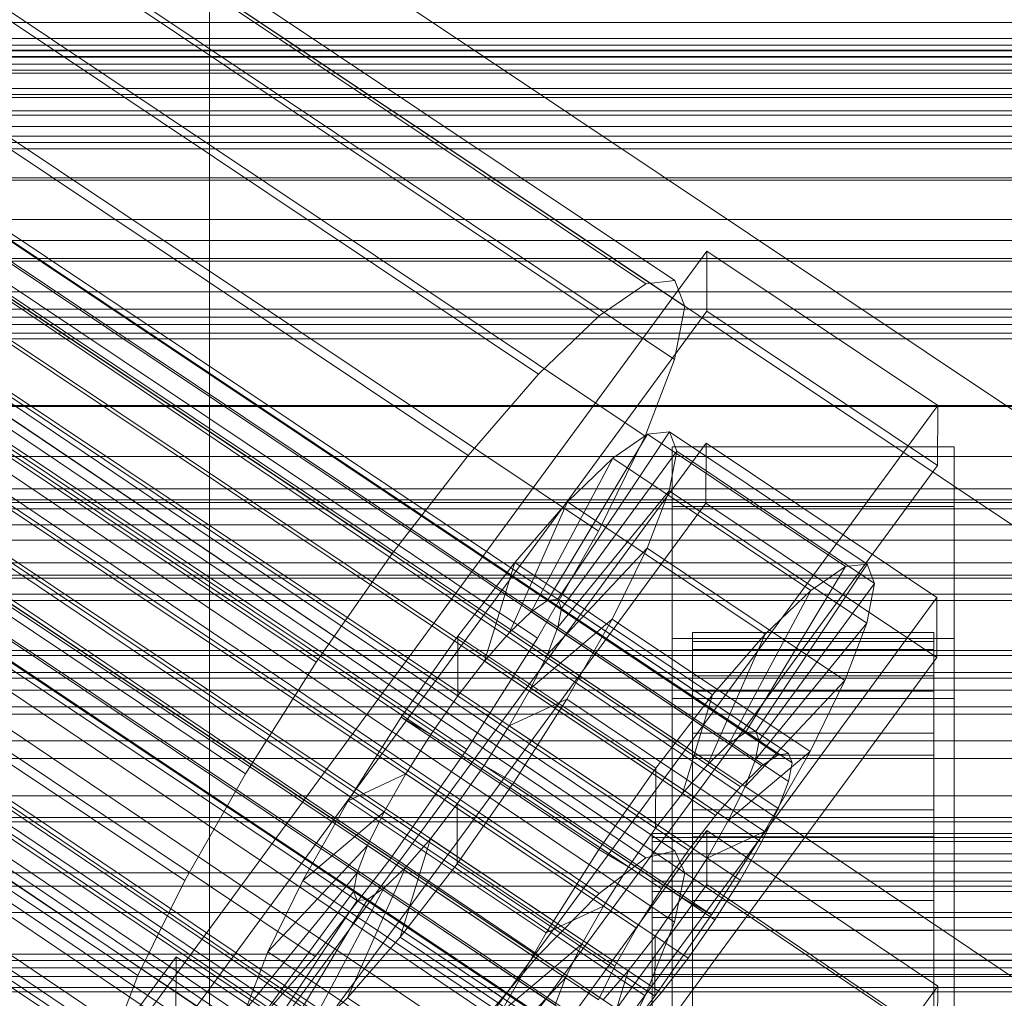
# Model space of a CAD drawing. Header units: millimetres. Extents: x -4738 to 65662, y -68080 to 6847.
# Tile 332 of 656: x -179 to -130, y -33211 to -33162. Entities that reach past the tile are written whole.
import ezdxf

# ---------------------------------------------------------------- set-up
doc = ezdxf.new("R2010")
doc.units = ezdxf.units.MM
for name, color, linetype, lineweight in [('COTAS_P', 1, 'Continuous', 0), ('frontal_briquetadora', 7, 'Continuous', 0), ('frontal_C01', 7, 'Continuous', 0), ('frontal_C02', 7, 'Continuous', 0), ('frontal_C02-briq', 7, 'Continuous', 0), ('frontal_C03', 7, 'Continuous', 0), ('frontal_dosificador', 7, 'Continuous', 0), ('frontal_secador', 7, 'Continuous', 0)]:
    doc.layers.add(name, color=color, linetype=linetype, lineweight=lineweight)
doc.dimstyles.new('R19_100', dxfattribs={"dimtxt": 250, "dimasz": 150, "dimexe": 150, "dimexo": 80, "dimgap": 100, "dimtad": 1, "dimtih": 1, "dimtoh": 1, "dimdsep": 46, "dimcen": 0.09, "dimadec": 0, "dimazin": 0, "dimtfac": 1, "dimtdec": 4, "dimtofl": 0, "dimtmove": 0, "dimatfit": 3, "dimfxl": 1, "dimtolj": 1, "dimtzin": 0, "dimarcsym": 0})

# ---------------------------------------------------------------- blocks, each defined once
blk = doc.blocks.new('DIM_R30_49')
at = {"layer": 'COTAS_P'}
for p, q in [((-150, -32300), (550, -32300)), ((550, -32300), (505, -32450)), ((550, -34900), (550, -32300)), ((550, -32300), (595, -32450)), ((550, -34900), (505, -34750)), ((550, -34900), (595, -34750)), ((-150, -34900), (550, -34900))]:
    blk.add_line(p, q, dxfattribs=at)
blk.add_text('2600 P', height=250, rotation=90, dxfattribs=at).set_placement((450, -33600))

msp = doc.modelspace()

# ---------------------------------------------------------------- linework, layer by layer
at = {"layer": 'frontal_briquetadora'}
msp.add_line((345, -33170), (-305, -33170), dxfattribs=at)
at = {"layer": 'frontal_C01'}
for p, q in [((-332.629, -33079.473), (-148.32, -33203.808)), ((-331.181, -33079.124), (-146.872, -33203.459)), ((-330.692, -33080.214), (-146.383, -33204.548)), ((-334.938, -33081.238), (-150.629, -33205.573)), ((-355.017, -33082.814), (-141.218, -33227.043)), ((-331.197, -33082.669), (-146.887, -33207.003)), ((-355.53, -33082.938), (-141.731, -33227.166)), ((-354.844, -33083.201), (-141.045, -33227.429)), ((-356.348, -33083.564), (-142.549, -33227.792)), ((-355.022, -33084.07), (-141.224, -33228.299)), ((-337.95, -33084.299), (-153.641, -33208.633)), ((-357.415, -33084.648), (-143.617, -33228.876)), ((-355.541, -33085.365), (-141.742, -33229.593)), ((-358.659, -33086.117), (-144.861, -33230.346)), ((-332.659, -33086.321), (-148.35, -33210.656)), ((-356.363, -33086.995), (-142.565, -33231.223)), ((-146.196, -33232.1), (-359.995, -33087.872)), ((-341.461, -33088.446), (-157.152, -33212.78)), ((-357.434, -33088.851), (-143.635, -33233.079)), ((-334.981, -33090.923), (-150.672, -33215.258)), ((-160.922, -33217.731), (-345.231, -33093.397)), ((-338.003, -33096.16), (-153.694, -33220.495)), ((-130, -33209.806), (-228.298, -33143.494)), ((-228.298, -33149.274), (-130, -33215.586)), ((342.5, -33162.272), (-342.5, -33162.272)), ((342.5, -33163.407), (-342.5, -33163.407)), ((342.5, -33166.88), (-342.5, -33166.88)), ((342.5, -33170.113), (-342.5, -33170.113)), ((342.5, -33176.531), (-342.5, -33176.531)), ((342.5, -33181.37), (-342.5, -33181.37)), ((-342.5, -33189.755), (342.5, -33189.755)), ((342.5, -33195.462), (-342.5, -33195.462)), ((300, -33197.985), (-300, -33197.985)), ((300, -33202.015), (-300, -33202.015)), ((-172.809, -33240.291), (-145.277, -33202.437)), ((-145.289, -33205.133), (-145.277, -33202.437)), ((-145.277, -33202.437), (-133.809, -33210.173)), ((-148.32, -33203.808), (-146.872, -33203.459)), ((-146.872, -33203.459), (-146.383, -33204.548)), ((-150.629, -33205.573), (-148.32, -33203.808)), ((342.5, -33204.538), (-342.5, -33204.538)), ((-146.383, -33204.548), (-146.887, -33207.003)), ((-145.289, -33205.133), (-172.821, -33242.988)), ((-133.821, -33212.87), (-145.289, -33205.133)), ((-153.641, -33208.633), (-150.629, -33205.573)), ((-146.887, -33207.003), (-148.35, -33210.656)), ((-157.152, -33212.78), (-153.641, -33208.633)), ((342.5, -33210.245), (-342.5, -33210.245)), ((-133.809, -33210.173), (-161.341, -33248.028)), ((-133.809, -33210.173), (-133.821, -33212.87)), ((-148.35, -33210.656), (-150.672, -33215.258))]:
    msp.add_line(p, q, dxfattribs=at)
at = {"layer": 'frontal_C02'}
for p, q in [((-332.629, -33052.01), (-148.32, -33175.265)), ((-331.181, -33051.852), (-146.872, -33175.107)), ((-330.692, -33053.135), (-146.383, -33176.39)), ((-334.938, -33053.598), (-150.629, -33176.852)), ((-355.53, -33055.696), (-141.731, -33198.672)), ((-355.017, -33055.64), (-141.218, -33198.616)), ((-331.197, -33055.771), (-146.887, -33179.026)), ((-356.348, -33056.259), (-142.549, -33199.234)), ((-354.844, -33056.095), (-141.045, -33199.07)), ((-337.95, -33056.507), (-153.641, -33179.761)), ((-357.415, -33057.29), (-143.617, -33200.265)), ((-355.022, -33057.029), (-141.224, -33200.004)), ((-355.541, -33058.379), (-141.742, -33201.354)), ((-358.659, -33058.719), (-144.861, -33201.694)), ((-332.659, -33059.581), (-148.35, -33182.835)), ((-356.363, -33060.052), (-142.565, -33203.028)), ((-146.196, -33203.423), (-359.995, -33060.448)), ((-341.461, -33060.539), (-157.152, -33183.794)), ((-357.434, -33061.936), (-143.635, -33204.911)), ((-361.332, -33062.36), (-147.533, -33205.336)), ((-358.68, -33063.901), (-144.881, -33206.876)), ((-334.981, -33064.304), (-150.672, -33187.559)), ((-362.578, -33064.325), (-148.779, -33207.3)), ((-160.922, -33188.675), (-345.231, -33065.42)), ((-363.648, -33066.209), (-149.85, -33209.184)), ((-360.017, -33065.813), (-146.218, -33208.788)), ((-361.352, -33067.542), (-147.554, -33210.518)), ((-364.471, -33067.882), (-150.672, -33210.857)), ((-362.596, -33068.971), (-148.798, -33211.947)), ((-364.989, -33069.232), (-151.191, -33212.207)), ((-338.003, -33069.619), (-153.694, -33192.874)), ((-365.168, -33070.166), (-151.369, -33213.141)), ((-363.664, -33070.002), (-149.865, -33212.977)), ((-364.995, -33070.62), (-151.196, -33213.596)), ((-364.482, -33070.565), (-150.683, -33213.54)), ((-349.002, -33070.817), (-164.693, -33194.072)), ((-341.52, -33075.164), (-157.211, -33198.419)), ((-352.519, -33076.362), (-168.21, -33199.617)), ((-345.291, -33080.561), (-160.982, -33203.816)), ((-355.541, -33081.678), (-171.232, -33204.932)), ((-349.061, -33085.442), (-164.752, -33208.697)), ((-357.863, -33086.401), (-173.554, -33209.656)), ((-352.572, -33089.475), (-168.263, -33212.729)), ((-359.326, -33090.211), (-175.016, -33213.465)), ((-355.584, -33092.384), (-171.275, -33215.639)), ((-130, -33181.6), (-228.298, -33115.864)), ((-228.298, -33121.594), (-130, -33187.33)), ((-425, -33163.647), (425, -33163.647)), ((310, -33163.962), (-310, -33163.962)), ((450, -33173.108), (-450, -33173.108)), ((-172.809, -33211.173), (-145.277, -33173.65)), ((-145.289, -33176.631), (-145.277, -33173.65)), ((-145.277, -33173.65), (-133.809, -33181.319)), ((-150.629, -33176.852), (-148.32, -33175.265)), ((-148.32, -33175.265), (-146.872, -33175.107)), ((-146.872, -33175.107), (-146.383, -33176.39)), ((-145.289, -33176.631), (-172.821, -33214.153)), ((-146.383, -33176.39), (-146.887, -33179.026)), ((-133.821, -33184.3), (-145.289, -33176.631)), ((-153.641, -33179.761), (-150.629, -33176.852)), ((-146.887, -33179.026), (-148.35, -33182.835)), ((-157.152, -33183.794), (-153.641, -33179.761)), ((-133.809, -33181.319), (-161.341, -33218.842)), ((-133.809, -33181.319), (-133.821, -33184.3)), ((-152.686, -33190.947), (-147.143, -33182.624)), ((-147.143, -33182.624), (-148.226, -33182.742)), ((-147.143, -33182.624), (-137.313, -33189.198)), ((-146.777, -33183.584), (-147.143, -33182.624)), ((-172.847, -33220.71), (-145.315, -33183.188)), ((-153.199, -33191.003), (-148.226, -33182.742)), ((-148.35, -33182.835), (-150.672, -33187.559)), ((-148.226, -33182.742), (-149.953, -33183.93)), ((-148.226, -33182.742), (-138.396, -33189.316)), ((-145.327, -33186.168), (-145.315, -33183.188)), ((-145.315, -33183.188), (-133.847, -33190.857)), ((-152.513, -33191.401), (-146.777, -33183.584)), ((-147.155, -33185.556), (-146.777, -33183.584)), ((-147, -33186.342), (-147, -33183.362)), ((-147, -33183.362), (-133, -33183.362)), ((-147, -33229.18), (-147, -33183.362)), ((-146.777, -33183.584), (-136.948, -33190.158)), ((-133, -33183.362), (-133, -33186.342)), ((-133, -33183.362), (-133, -33229.18)), ((-160.922, -33188.675), (-157.152, -33183.794)), ((-154.017, -33191.565), (-149.953, -33183.93)), ((-149.953, -33183.93), (-152.207, -33186.106)), ((-149.953, -33183.93), (-140.123, -33190.503)), ((-161.353, -33221.822), (-133.821, -33184.3)), ((-152.692, -33192.335), (-147.155, -33185.556)), ((-148.249, -33188.405), (-147.155, -33185.556)), ((-147.155, -33185.556), (-137.325, -33192.129)), ((-155.085, -33192.596), (-152.207, -33186.106)), ((-152.207, -33186.106), (-154.833, -33189.122)), ((-152.207, -33186.106), (-142.377, -33192.68)), ((-145.327, -33186.168), (-172.859, -33223.691)), ((-133, -33186.342), (-147, -33186.342)), ((-147, -33186.342), (-147, -33232.161)), ((-133.859, -33193.838), (-145.327, -33186.168)), ((-133, -33232.161), (-133, -33186.342)), ((-150.672, -33187.559), (-153.694, -33192.874)), ((-153.21, -33193.685), (-148.249, -33188.405)), ((-149.985, -33191.939), (-148.249, -33188.405)), ((-148.249, -33188.405), (-138.419, -33194.979)), ((-164.693, -33194.072), (-160.922, -33188.675)), ((-154.833, -33189.122), (-157.653, -33192.774)), ((-156.329, -33194.025), (-154.833, -33189.122)), ((-154.833, -33189.122), (-145.003, -33195.696)), ((-138.396, -33189.316), (-143.369, -33197.576)), ((-137.313, -33189.198), (-142.856, -33197.52)), ((-140.123, -33190.503), (-138.396, -33189.316)), ((-138.396, -33189.316), (-137.313, -33189.198)), ((-137.313, -33189.198), (-136.948, -33190.158)), ((-140.123, -33190.503), (-144.188, -33198.139)), ((-136.948, -33190.158), (-142.683, -33197.975)), ((-142.377, -33192.68), (-140.123, -33190.503)), ((-136.948, -33190.158), (-137.325, -33192.129)), ((-133.847, -33190.857), (-161.379, -33228.38)), ((-154.017, -33191.565), (-153.199, -33191.003)), ((-153.199, -33191.003), (-152.686, -33190.947)), ((-143.369, -33197.576), (-153.199, -33191.003)), ((-142.856, -33197.52), (-152.686, -33190.947)), ((-152.686, -33190.947), (-152.513, -33191.401)), ((-133.847, -33190.857), (-133.859, -33193.838)), ((-152.513, -33191.401), (-152.692, -33192.335)), ((-142.683, -33197.975), (-152.513, -33191.401)), ((-155.085, -33192.596), (-154.017, -33191.565)), ((-154.033, -33195.359), (-149.985, -33191.939)), ((-144.188, -33198.139), (-154.017, -33191.565)), ((-152.246, -33195.915), (-149.985, -33191.939)), ((-149.985, -33191.939), (-140.156, -33198.512)), ((-152.692, -33192.335), (-153.21, -33193.685)), ((-142.862, -33198.909), (-152.692, -33192.335)), ((-137.325, -33192.129), (-142.862, -33198.909)), ((-137.325, -33192.129), (-138.419, -33194.979)), ((-157.653, -33192.774), (-160.474, -33196.811)), ((-157.653, -33192.774), (-157.665, -33195.754)), ((-147.823, -33199.347), (-157.653, -33192.774)), ((-153.694, -33192.874), (-157.211, -33198.419)), ((-156.329, -33194.025), (-155.085, -33192.596)), ((-145.255, -33199.169), (-155.085, -33192.596)), ((-147, -33195.88), (-147, -33192.9)), ((-147, -33192.9), (-133, -33192.9)), ((-147, -33238.718), (-147, -33192.9)), ((-146, -33202.583), (-146, -33192.591)), ((-146, -33192.591), (-146, -33193.038)), ((-146, -33192.591), (-134, -33192.591)), ((-146, -33193.439), (-146, -33192.591)), ((-142.377, -33192.68), (-145.255, -33199.169)), ((-145.003, -33195.696), (-142.377, -33192.68)), ((-134, -33193.038), (-134, -33192.591)), ((-134, -33192.591), (-134, -33202.583)), ((-134, -33192.591), (-134, -33193.439)), ((-133, -33192.9), (-133, -33195.88)), ((-133, -33192.9), (-133, -33238.718)), ((-146, -33202.794), (-146, -33193.038)), ((-146, -33193.038), (-146, -33194.747)), ((-146, -33193.038), (-134, -33193.038)), ((-146, -33202.985), (-146, -33193.439)), ((-146, -33193.439), (-134, -33193.439)), ((-146, -33195.523), (-146, -33193.439)), ((-134, -33194.747), (-134, -33193.038)), ((-134, -33193.038), (-134, -33202.794)), ((-134, -33193.439), (-134, -33202.985)), ((-134, -33193.439), (-134, -33195.523)), ((-161.391, -33231.36), (-133.859, -33193.838)), ((-153.21, -33193.685), (-154.033, -33195.359)), ((-143.38, -33200.259), (-153.21, -33193.685)), ((-168.21, -33199.617), (-164.693, -33194.072)), ((-157.665, -33195.754), (-156.329, -33194.025)), ((-146.499, -33200.598), (-156.329, -33194.025)), ((450, -33194.595), (-450, -33194.595)), ((-146, -33203.604), (-146, -33194.747)), ((-146, -33194.747), (-146, -33197.603)), ((-146, -33194.747), (-134, -33194.747)), ((-134, -33197.603), (-134, -33194.747)), ((-134, -33194.747), (-134, -33203.604)), ((-154.033, -33195.359), (-155.103, -33197.242)), ((-144.203, -33201.932), (-154.033, -33195.359)), ((-138.419, -33194.979), (-143.38, -33200.259)), ((-138.419, -33194.979), (-140.156, -33198.512)), ((-159.001, -33197.666), (-157.665, -33195.754)), ((-157.665, -33195.754), (-147.835, -33202.328)), ((-155.103, -33197.242), (-152.246, -33195.915)), ((-154.877, -33200.062), (-152.246, -33195.915)), ((-152.246, -33195.915), (-142.416, -33202.488)), ((-147.823, -33199.347), (-145.003, -33195.696)), ((-133, -33195.88), (-147, -33195.88)), ((-147, -33195.88), (-147, -33241.698)), ((-145.003, -33195.696), (-146.499, -33200.598)), ((-146, -33203.972), (-146, -33195.523)), ((-146, -33195.523), (-134, -33195.523)), ((-146, -33198.701), (-146, -33195.523)), ((-134, -33195.523), (-134, -33203.972)), ((-134, -33195.523), (-134, -33198.701)), ((-133, -33241.698), (-133, -33195.88)), ((-160.474, -33196.811), (-163.105, -33200.959)), ((-159.001, -33197.666), (-160.474, -33196.811)), ((-160.474, -33196.811), (-150.644, -33203.384)), ((-155.103, -33197.242), (-156.35, -33199.207)), ((-145.274, -33203.816), (-155.103, -33197.242)), ((-160.247, -33199.631), (-159.001, -33197.666)), ((-149.171, -33204.24), (-159.001, -33197.666)), ((-146, -33204.957), (-146, -33197.603)), ((-146, -33197.603), (-146, -33201.412)), ((-146, -33197.603), (-134, -33197.603)), ((-143.369, -33197.576), (-144.188, -33198.139)), ((-142.856, -33197.52), (-143.369, -33197.576)), ((-142.683, -33197.975), (-142.856, -33197.52)), ((-134, -33201.412), (-134, -33197.603)), ((-134, -33197.603), (-134, -33204.957)), ((-144.188, -33198.139), (-145.255, -33199.169)), ((-142.862, -33198.909), (-142.683, -33197.975)), ((-157.211, -33198.419), (-160.982, -33203.816)), ((-146, -33205.477), (-146, -33198.701)), ((-146, -33198.701), (-134, -33198.701)), ((-146, -33202.756), (-146, -33198.701)), ((-140.156, -33198.512), (-144.203, -33201.932)), ((-142.549, -33199.234), (-141.731, -33198.672)), ((-140.156, -33198.512), (-142.416, -33202.488)), ((-141.731, -33198.672), (-141.218, -33198.616)), ((-141.218, -33198.616), (-141.045, -33199.07)), ((-134, -33198.701), (-134, -33205.477)), ((-134, -33198.701), (-134, -33202.756)), ((-156.35, -33199.207), (-157.686, -33201.119)), ((-156.35, -33199.207), (-154.877, -33200.062)), ((-146.52, -33205.78), (-156.35, -33199.207)), ((-150.644, -33203.384), (-147.823, -33199.347)), ((-147.835, -33202.328), (-147.823, -33199.347)), ((-145.255, -33199.169), (-146.499, -33200.598)), ((-143.617, -33200.265), (-142.549, -33199.234)), ((-143.38, -33200.259), (-142.862, -33198.909)), ((-141.045, -33199.07), (-141.224, -33200.004)), ((-171.232, -33204.932), (-168.21, -33199.617)), ((-160.247, -33199.631), (-163.105, -33200.959)), ((-161.318, -33201.515), (-160.247, -33199.631)), ((-150.417, -33206.205), (-160.247, -33199.631)), ((-157.698, -33204.1), (-154.877, -33200.062)), ((-154.877, -33200.062), (-145.047, -33206.636)), ((-144.861, -33201.694), (-143.617, -33200.265)), ((-144.203, -33201.932), (-143.38, -33200.259)), ((-141.224, -33200.004), (-141.742, -33201.354)), ((-146.499, -33200.598), (-147.835, -33202.328)), ((-163.105, -33200.959), (-165.365, -33204.935)), ((-163.105, -33200.959), (-153.275, -33207.532)), ((-157.686, -33201.119), (-159.022, -33202.849)), ((-157.686, -33201.119), (-157.698, -33204.1)), ((-147.856, -33207.693), (-157.686, -33201.119)), ((-161.318, -33201.515), (-165.365, -33204.935)), ((-162.14, -33203.188), (-161.318, -33201.515)), ((-151.488, -33208.088), (-161.318, -33201.515)), ((-146.196, -33203.423), (-144.861, -33201.694)), ((-146, -33206.761), (-146, -33201.412)), ((-146, -33201.412), (-146, -33205.913)), ((-146, -33201.412), (-134, -33201.412)), ((-141.742, -33201.354), (-142.565, -33203.028)), ((-134, -33205.913), (-134, -33201.412)), ((-134, -33201.412), (-134, -33206.761)), ((-145.274, -33203.816), (-144.203, -33201.932)), ((-147.835, -33202.328), (-149.171, -33204.24)), ((-148, -33202.985), (-148, -33202.583)), ((-148, -33202.583), (-148, -33202.794)), ((-148, -33202.583), (148, -33202.583)), ((-146, -33202.794), (-146, -33202.583)), ((-134, -33202.583), (-146, -33202.583)), ((-146, -33202.583), (-146, -33202.985)), ((-146, -33207.398), (-146, -33202.756)), ((-146, -33202.756), (-134, -33202.756)), ((-146, -33207.412), (-146, -33202.756)), ((-142.416, -33202.488), (-145.274, -33203.816)), ((-142.416, -33202.488), (-145.047, -33206.636)), ((-134, -33202.583), (-134, -33202.794)), ((-134, -33202.985), (-134, -33202.583)), ((-134, -33202.756), (-134, -33207.398)), ((-134, -33202.756), (-134, -33207.412)), ((-162.14, -33203.188), (-167.102, -33208.468)), ((-162.659, -33204.538), (-162.14, -33203.188)), ((-152.311, -33209.762), (-162.14, -33203.188)), ((-159.022, -33202.849), (-160.518, -33207.751)), ((-159.022, -33202.849), (-160.266, -33204.277)), ((-149.192, -33209.422), (-159.022, -33202.849)), ((-148, -33202.794), (-148, -33203.604)), ((-148, -33202.794), (148, -33202.794)), ((-148, -33203.972), (-148, -33202.985)), ((-148, -33202.985), (148, -33202.985)), ((-146, -33203.604), (-146, -33202.794)), ((-134, -33202.794), (-146, -33202.794)), ((-134, -33202.985), (-146, -33202.985)), ((-146, -33202.985), (-146, -33203.972)), ((-142.565, -33203.028), (-143.635, -33204.911)), ((-134, -33202.794), (-134, -33203.604)), ((-134, -33203.972), (-134, -33202.985)), ((-153.275, -33207.532), (-150.644, -33203.384)), ((-150.644, -33203.384), (-149.171, -33204.24)), ((-148, -33203.604), (-148, -33204.957)), ((-148, -33203.604), (148, -33203.604)), ((-147.533, -33205.336), (-146.196, -33203.423)), ((-146, -33204.957), (-146, -33203.604)), ((-134, -33203.604), (-146, -33203.604)), ((-134, -33203.604), (-134, -33204.957)), ((-160.982, -33203.816), (-164.752, -33208.697)), ((-160.518, -33207.751), (-157.698, -33204.1)), ((-157.698, -33204.1), (-147.868, -33210.673)), ((-149.171, -33204.24), (-150.417, -33206.205)), ((-148, -33205.477), (-148, -33203.972)), ((-148, -33203.972), (148, -33203.972)), ((-146.52, -33205.78), (-145.274, -33203.816)), ((-134, -33203.972), (-146, -33203.972)), ((-146, -33203.972), (-146, -33205.477)), ((-134, -33205.477), (-134, -33203.972)), ((-162.659, -33204.538), (-168.196, -33211.317)), ((-160.266, -33204.277), (-163.144, -33210.767)), ((-162.837, -33205.472), (-162.659, -33204.538)), ((-152.829, -33211.112), (-162.659, -33204.538)), ((-160.266, -33204.277), (-161.333, -33205.308)), ((-150.436, -33210.851), (-160.266, -33204.277)), ((-173.554, -33209.656), (-171.232, -33204.932)), ((-165.365, -33204.935), (-167.102, -33208.468)), ((-165.365, -33204.935), (-155.535, -33211.508)), ((-148, -33204.957), (-148, -33206.761)), ((-148, -33204.957), (148, -33204.957)), ((-146, -33206.761), (-146, -33204.957)), ((-134, -33204.957), (-146, -33204.957)), ((-143.635, -33204.911), (-144.881, -33206.876)), ((-134, -33204.957), (-134, -33206.761)), ((-162.837, -33205.472), (-168.573, -33213.289)), ((-161.333, -33205.308), (-165.397, -33212.943)), ((-162.664, -33205.927), (-162.837, -33205.472)), ((-153.008, -33212.046), (-162.837, -33205.472)), ((-161.333, -33205.308), (-162.151, -33205.871)), ((-151.503, -33211.882), (-161.333, -33205.308)), ((-148.779, -33207.3), (-147.533, -33205.336)), ((-148, -33207.398), (-148, -33205.477)), ((-148, -33205.477), (148, -33205.477)), ((-134, -33205.477), (-146, -33205.477)), ((-146, -33205.477), (-146, -33207.398)), ((-134, -33207.398), (-134, -33205.477)), ((-162.664, -33205.927), (-168.208, -33214.249)), ((-162.151, -33205.871), (-167.125, -33214.131)), ((-162.151, -33205.871), (-162.664, -33205.927)), ((-152.835, -33212.5), (-162.664, -33205.927)), ((-152.321, -33212.444), (-162.151, -33205.871)), ((-153.275, -33207.532), (-150.417, -33206.205)), ((-150.417, -33206.205), (-151.488, -33208.088)), ((-147.856, -33207.693), (-146.52, -33205.78)), ((-145.047, -33206.636), (-146.52, -33205.78)), ((-146, -33205.913), (-146, -33208.893)), ((-134, -33205.913), (-146, -33205.913)), ((-146, -33205.913), (-146, -33210.8)), ((-134, -33208.893), (-134, -33205.913)), ((-134, -33210.8), (-134, -33205.913)), ((-450, -33206.517), (450, -33206.517)), ((-145.047, -33206.636), (-147.868, -33210.673)), ((-148, -33206.761), (-148, -33208.893)), ((-148, -33206.761), (148, -33206.761)), ((-144.881, -33206.876), (-146.218, -33208.788)), ((-146, -33208.893), (-146, -33206.761)), ((-134, -33206.761), (-146, -33206.761)), ((-134, -33206.761), (-134, -33208.893)), ((-155.535, -33211.508), (-153.275, -33207.532)), ((-149.85, -33209.184), (-148.779, -33207.3)), ((-148, -33209.603), (-148, -33207.398)), ((-148, -33207.398), (148, -33207.398)), ((-134, -33207.398), (-146, -33207.398)), ((-146, -33207.398), (-146, -33209.603)), ((-146, -33209.603), (-146, -33207.412)), ((-146, -33207.412), (-134, -33207.412)), ((-146, -33212.352), (-146, -33207.412)), ((-134, -33209.603), (-134, -33207.398)), ((-134, -33207.412), (-134, -33209.603)), ((-134, -33207.412), (-134, -33212.352)), ((-163.144, -33210.767), (-160.518, -33207.751)), ((-160.518, -33207.751), (-150.688, -33214.324)), ((-155.535, -33211.508), (-151.488, -33208.088)), ((-151.488, -33208.088), (-152.311, -33209.762)), ((-149.192, -33209.422), (-147.856, -33207.693)), ((-147.868, -33210.673), (-147.856, -33207.693)), ((-167.102, -33208.468), (-168.196, -33211.317)), ((-167.102, -33208.468), (-157.272, -33215.041)), ((-177.394, -33216.532), (-171.658, -33208.715)), ((-171.715, -33223.022), (-171.658, -33208.715)), ((-171.658, -33208.715), (-160.19, -33216.384)), ((-164.752, -33208.697), (-168.263, -33212.729)), ((-148, -33208.893), (-148, -33211.208)), ((148, -33208.893), (-148, -33208.893)), ((-146.218, -33208.788), (-147.554, -33210.518)), ((-146, -33208.893), (-134, -33208.893)), ((-146, -33211.208), (-146, -33208.893)), ((-134, -33208.893), (-134, -33211.208)), ((-150.688, -33214.324), (-149.192, -33209.422)), ((-150.672, -33210.857), (-149.85, -33209.184)), ((-150.436, -33210.851), (-149.192, -33209.422)), ((-148, -33211.943), (-148, -33209.603)), ((-148, -33209.603), (148, -33209.603)), ((-134, -33209.603), (-146, -33209.603)), ((-146, -33209.603), (-146, -33211.943)), ((-134, -33211.943), (-134, -33209.603)), ((-175.016, -33213.465), (-173.554, -33209.656)), ((-157.272, -33215.041), (-152.311, -33209.762)), ((-152.311, -33209.762), (-152.829, -33211.112)), ((-147.554, -33210.518), (-148.798, -33211.947)), ((-165.397, -33212.943), (-163.144, -33210.767)), ((-163.144, -33210.767), (-153.314, -33217.341)), ((-147.868, -33210.673), (-150.688, -33214.324))]:
    msp.add_line(p, q, dxfattribs=at)
at = {"layer": 'frontal_C02-briq'}
msp.add_line((295, -33170), (-255, -33170), dxfattribs=at)
at = {"layer": 'frontal_C03'}
for p, q in [((1250, -33163.678), (-1250, -33163.678)), ((1250, -33163.994), (-1250, -33163.994)), ((1250, -33164.788), (-1250, -33164.788)), ((-1250, -33165.552), (1250, -33165.552)), ((1250, -33166.675), (-1250, -33166.675)), ((1250, -33167.439), (-1250, -33167.439)), ((1250, -33168.233), (-1250, -33168.233)), ((1250, -33168.55), (-1250, -33168.55)), ((1250, -33186.135), (-1250, -33186.135)), ((1250, -33186.452), (-1250, -33186.452)), ((1250, -33187.246), (-1250, -33187.246)), ((-1250, -33188.01), (1250, -33188.01)), ((1250, -33189.133), (-1250, -33189.133)), ((1250, -33189.897), (-1250, -33189.897)), ((1250, -33190.691), (-1250, -33190.691)), ((1250, -33191.007), (-1250, -33191.007)), ((1250, -33196.287), (-1250, -33196.287)), ((1250, -33196.664), (-1250, -33196.664)), ((1250, -33200.715), (-1250, -33200.715)), ((1250, -33201.788), (-1250, -33201.788)), ((1250, -33208.593), (-1250, -33208.593)), ((1250, -33208.909), (-1250, -33208.909)), ((1250, -33209.274), (-1250, -33209.274)), ((1250, -33209.703), (-1250, -33209.703)), ((-1250, -33210.467), (1250, -33210.467))]:
    msp.add_line(p, q, dxfattribs=at)
at = {"layer": 'frontal_dosificador'}
msp.add_line((-170, -33900), (-170, -32340), dxfattribs=at)
at = {"layer": 'frontal_secador'}
for p, q in [((1320, -33162.273), (-1320, -33162.273)), ((1320, -33163.072), (-1320, -33163.072)), ((1320, -33164.343), (-1320, -33164.343)), ((1250, -33164.651), (-1250, -33164.651)), ((1320, -33166), (-1320, -33166)), ((1250, -33165.859), (-1250, -33165.859)), ((-1250, -33166), (1250, -33166)), ((1320, -33167.929), (-1320, -33167.929)), ((-1320, -33170), (1320, -33170)), ((-1250, -33170), (1250, -33170)), ((1320, -33172.071), (-1320, -33172.071)), ((1320, -33174), (-1320, -33174)), ((1250, -33174.141), (-1250, -33174.141)), ((1320, -33175.657), (-1320, -33175.657)), ((1320, -33176.928), (-1320, -33176.928)), ((1250, -33177.285), (-1250, -33177.285)), ((1320, -33177.727), (-1320, -33177.727)), ((1320, -33178), (-1320, -33178)), ((1250, -33178), (-1250, -33178)), ((1250, -33181.314), (-1250, -33181.314)), ((1250, -33183.856), (-1250, -33183.856)), ((1250, -33185.455), (-1250, -33185.455)), ((1250, -33186), (-1250, -33186)), ((1360, -33193.5), (-1360, -33193.5)), ((1250, -33193.75), (-1250, -33193.75)), ((1360, -33194.863), (-1360, -33194.863)), ((1360, -33198.859), (-1360, -33198.859)), ((1360, -33205.216), (-1360, -33205.216))]:
    msp.add_line(p, q, dxfattribs=at)

# ---------------------------------------------------------------- dimensions: what is measured, and where the dimension line sits
at = {"layer": 'COTAS_P'}
dim = msp.add_aligned_dim(p1=(-150, -34900), p2=(-150, -32300), distance=-700, text='<> P', dimstyle='R19_100', dxfattribs=at)
dim.commit()
dim.dimension.update_dxf_attribs({"geometry": 'DIM_R30_49', "text_midpoint": (550, -33600)})

doc.saveas('drawing.dxf')
